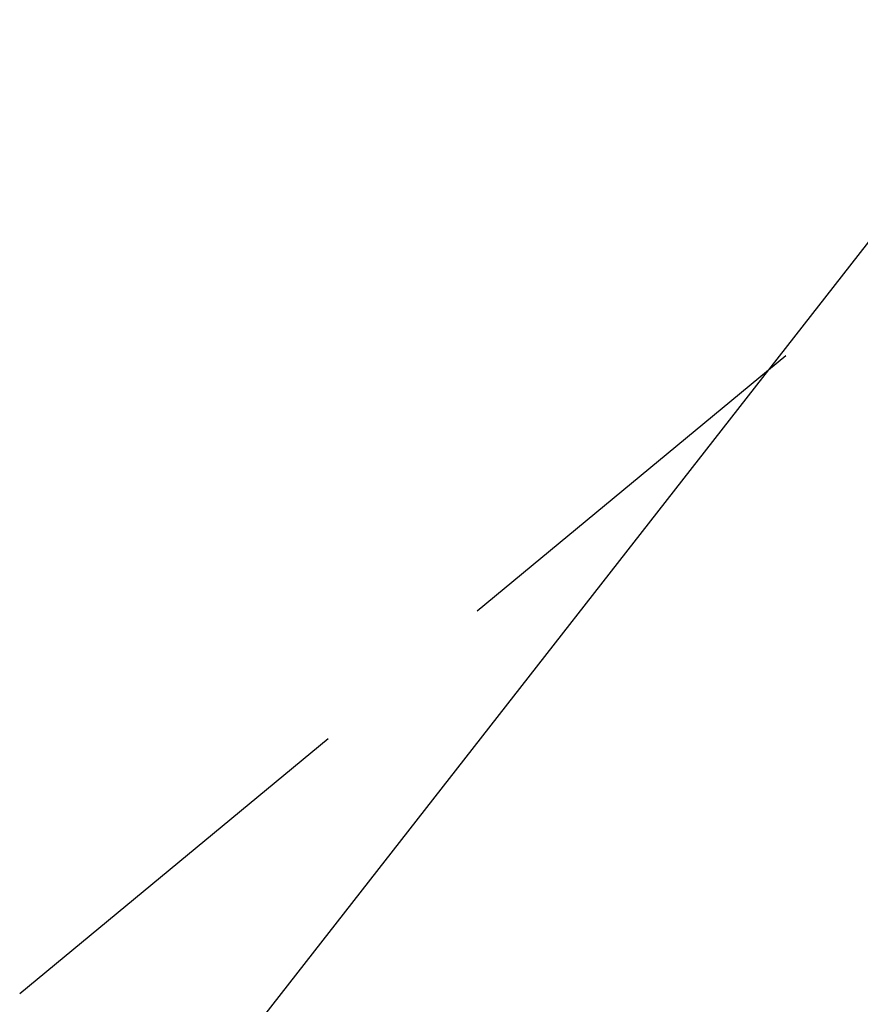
# Model space of a CAD drawing. Header units: feet. Extents: x -79 to 198, y -22 to 181.
# Tile 407 of 656: x 119.25 to 120.31, y 36.4 to 37.64. Entities that reach past the tile are written whole.
import ezdxf

# ---------------------------------------------------------------- set-up
doc = ezdxf.new("R2010")
doc.units = ezdxf.units.FT
doc.layers.add('A-LINEA', color=7, linetype='CONTINUOUS')

msp = doc.modelspace()

# ---------------------------------------------------------------- linework, layer by layer
at = {"layer": 'A-LINEA'}
for p, q in [((121.84, 39.3111), (119.56, 36.3911)), ((121.84, 39.3111), (119.56, 36.3911)), ((119.8267, 36.8978), (120.2133, 37.2178)), ((119.8267, 36.8978), (120.2133, 37.2178)), ((119.2533, 36.4178), (119.64, 36.7378)), ((119.2533, 36.4178), (119.64, 36.7378))]:
    msp.add_line(p, q, dxfattribs=at)

doc.saveas('drawing.dxf')
